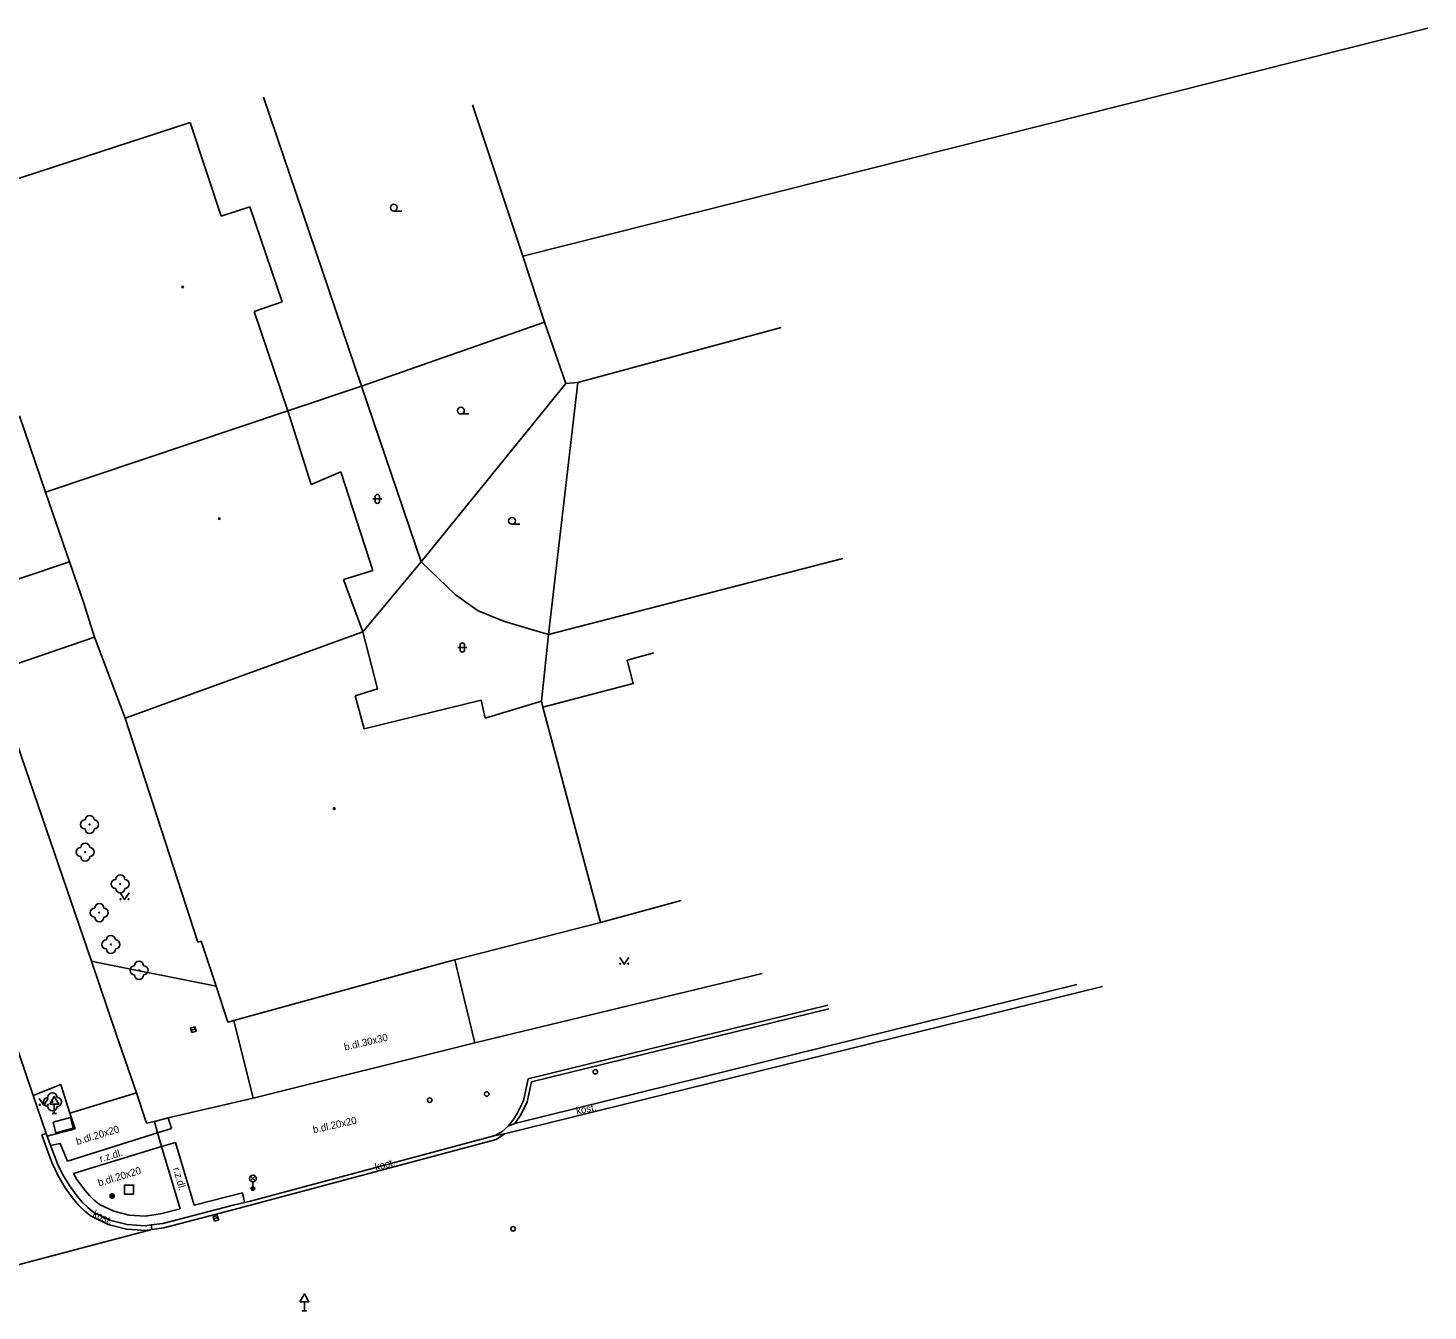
# Model space of a CAD drawing. Extents: x -599770 to -598493, y -1162076 to -1159209.
# Drawn here: x -598594.2 to -598516.7, y -1159403.7 to -1159332.7 of the extents above; entities that cross this region are included whole.
import ezdxf

# ---------------------------------------------------------------- set-up
doc = ezdxf.new("R2010")
doc.units = 0
doc.layers.add('Podklad', color=7, linetype='Continuous')

msp = doc.modelspace()

# ---------------------------------------------------------------- linework, layer by layer
at = {"layer": 'Podklad'}
for p, q in [((-598573.95, -1159342.837), (-598573.512, -1159342.837)), ((-598570.24, -1159354.067), (-598569.802, -1159354.067)), ((-598575.113, -1159358.768), (-598574.613, -1159358.768)), ((-598574.988, -1159358.643), (-598574.988, -1159358.893)), ((-598574.738, -1159358.643), (-598574.738, -1159358.893)), ((-598567.41, -1159360.168), (-598566.972, -1159360.168)), ((-598570.413, -1159366.988), (-598569.913, -1159366.988)), ((-598570.288, -1159366.863), (-598570.288, -1159367.113)), ((-598570.038, -1159366.863), (-598570.038, -1159367.113)), ((-598585.159, -1159388.167), (-598584.921, -1159388.093)), ((-598592.74, -1159392.261), (-598592.74, -1159392.77)), ((-598592.865, -1159392.77), (-598592.615, -1159392.77)), ((-598581.883, -1159396.5), (-598581.618, -1159396.235)), ((-598581.883, -1159396.235), (-598581.618, -1159396.5)), ((-598581.75, -1159396.555), (-598581.75, -1159396.93)), ((-598583.919, -1159398.607), (-598583.681, -1159398.533)), ((-598578.9, -1159403.191), (-598578.9, -1159403.7)), ((-598579.025, -1159403.7), (-598578.775, -1159403.7))]:
    msp.add_line(p, q, dxfattribs=at)
for points in [[(-598516.72, -1159332.71), (-598566.82, -1159345.34)], [(-598581.17, -1159336.54), (-598575.74, -1159352.52)], [(-598566.82, -1159345.34), (-598569.6, -1159336.96)], [(-598585.22, -1159337.93), (-598598.7, -1159342.32)], [(-598585.22, -1159337.93), (-598583.5, -1159343.12)], [(-598583.5, -1159343.12), (-598581.91, -1159342.61)], [(-598581.91, -1159342.61), (-598580.13, -1159347.87)], [(-598565.61, -1159348.98), (-598566.82, -1159345.34)], [(-598580.13, -1159347.87), (-598581.67, -1159348.4)], [(-598581.67, -1159348.4), (-598579.81, -1159353.9)], [(-598565.61, -1159348.98), (-598575.74, -1159352.52)], [(-598564.44, -1159352.38), (-598565.61, -1159348.98)], [(-598552.51, -1159349.29), (-598563.77, -1159352.33)], [(-598575.74, -1159352.52), (-598579.81, -1159353.9)], [(-598575.74, -1159352.52), (-598572.43, -1159362.24)], [(-598564.44, -1159352.38), (-598572.43, -1159362.24)], [(-598563.77, -1159352.33), (-598565.4, -1159366.26)], [(-598563.77, -1159352.33), (-598564.44, -1159352.38)], [(-598593.23, -1159358.4), (-598594.66, -1159354.17)], [(-598579.81, -1159353.9), (-598593.23, -1159358.4)], [(-598579.81, -1159353.9), (-598578.53, -1159357.96)], [(-598591.9, -1159362.24), (-598597.58, -1159364.14), (-598600.33, -1159356.14)], [(-598578.53, -1159357.96), (-598576.89, -1159357.27)], [(-598576.89, -1159357.27), (-598575.11, -1159362.72)], [(-598593.9, -1159391.77), (-598595.48, -1159387.15), (-598597.04, -1159382.59), (-598597.28, -1159381.89), (-598597.73, -1159380.57), (-598597.86, -1159380.19), (-598600.58, -1159372.23), (-598600.78, -1159371.65), (-598601.15, -1159370.57), (-598601.26, -1159370.23), (-598604.63, -1159360.36), (-598605.18, -1159358.75), (-598605.5, -1159357.81)], [(-598591.9, -1159362.24), (-598593.23, -1159358.4)], [(-598565.4, -1159366.26), (-598549.11, -1159362.06)], [(-598591.13, -1159364.48), (-598591.9, -1159362.24)], [(-598575.11, -1159362.72), (-598576.74, -1159363.22)], [(-598572.43, -1159362.24), (-598575.67, -1159366.13)], [(-598572.43, -1159362.24), (-598570.54, -1159364.07)], [(-598576.74, -1159363.22), (-598575.67, -1159366.13)], [(-598590.52, -1159366.41), (-598591.13, -1159364.48)], [(-598570.54, -1159364.07), (-598569.28, -1159364.96)], [(-598569.28, -1159364.96), (-598567.83, -1159365.54)], [(-598567.83, -1159365.54), (-598565.4, -1159366.26)], [(-598590.52, -1159366.41), (-598596.17, -1159368.35)], [(-598588.82, -1159370.89), (-598590.52, -1159366.41)], [(-598575.67, -1159366.13), (-598588.82, -1159370.89)], [(-598575.67, -1159366.13), (-598574.85, -1159369.27)], [(-598565.4, -1159366.26), (-598565.77, -1159369.96)], [(-598561.04, -1159367.68), (-598559.57, -1159367.29)], [(-598589.29, -1159388.43), (-598590.69, -1159384.34), (-598596.17, -1159368.35)], [(-598560.7, -1159368.98), (-598561.04, -1159367.68)], [(-598565.7, -1159370.29), (-598560.7, -1159368.98)], [(-598574.85, -1159369.27), (-598576.09, -1159369.66)], [(-598576.09, -1159369.66), (-598575.59, -1159371.49)], [(-598575.59, -1159371.49), (-598569.12, -1159369.9)], [(-598569.12, -1159369.9), (-598568.89, -1159370.89)], [(-598568.89, -1159370.89), (-598565.77, -1159369.96)], [(-598565.77, -1159369.96), (-598565.7, -1159370.29)], [(-598565.7, -1159370.29), (-598562.52, -1159382.21)], [(-598584.8, -1159383.29), (-598588.82, -1159370.89)], [(-598589.1, -1159380.565), (-598588.85, -1159380.94), (-598588.6, -1159380.565)], [(-598558.05, -1159380.99), (-598562.52, -1159382.21)], [(-598562.52, -1159382.21), (-598570.57, -1159384.27), (-598571.07, -1159384.4)], [(-598584.61, -1159383.23), (-598584.8, -1159383.29)], [(-598583.14, -1159387.71), (-598583.79, -1159385.72), (-598584.61, -1159383.23)], [(-598590.69, -1159384.34), (-598590.264, -1159384.427), (-598583.79, -1159385.72)], [(-598571.07, -1159384.4), (-598582.81, -1159387.62)], [(-598570.57, -1159384.27), (-598570.18, -1159385.9)], [(-598561.45, -1159384.135), (-598561.2, -1159384.51), (-598560.95, -1159384.135)], [(-598569.47, -1159388.86), (-598553.56, -1159385.02)], [(-598570.18, -1159385.9), (-598569.47, -1159388.86)], [(-598534.74, -1159385.74), (-598567.83, -1159393.89)], [(-598567.26, -1159393.32), (-598536.16, -1159385.64)], [(-598566.52, -1159390.85), (-598549.93, -1159386.77)], [(-598566.34, -1159391.02), (-598549.88, -1159386.98)], [(-598582.81, -1159387.62), (-598583.14, -1159387.71)], [(-598582.81, -1159387.62), (-598581.73, -1159391.93)], [(-598588.19, -1159391.62), (-598589.29, -1159388.43)], [(-598581.73, -1159391.93), (-598569.47, -1159388.86)], [(-598566.52, -1159390.85), (-598566.78, -1159392.07)], [(-598593.9, -1159391.77), (-598592.37, -1159391.17)], [(-598592.37, -1159391.17), (-598591.88, -1159392.75)], [(-598591.88, -1159392.75), (-598588.19, -1159391.62)], [(-598588.19, -1159391.62), (-598587.64, -1159393.3)], [(-598566.34, -1159391.02), (-598566.57, -1159392.12)], [(-598593.9, -1159391.77), (-598593.19, -1159393.87), (-598593.13, -1159394.03)], [(-598593.57, -1159391.935), (-598593.32, -1159392.31), (-598593.07, -1159391.935)], [(-598586.43, -1159393.01), (-598581.73, -1159391.93)], [(-598566.78, -1159392.07), (-598567.11, -1159392.74)], [(-598566.57, -1159392.12), (-598566.92, -1159392.84)], [(-598592.81, -1159393.26), (-598591.85, -1159393), (-598591.69, -1159393.58), (-598592.66, -1159393.85), (-598592.81, -1159393.26)], [(-598591.88, -1159392.75), (-598591.58, -1159393.62)], [(-598586.43, -1159393.01), (-598587.2, -1159393.21)], [(-598587.02, -1159393.85), (-598586.26, -1159393.6), (-598586.43, -1159393.01)], [(-598567.11, -1159392.74), (-598567.34, -1159393.13), (-598567.62, -1159393.47), (-598567.96, -1159393.76), (-598568.34, -1159393.99)], [(-598566.92, -1159392.84), (-598567.26, -1159393.32)], [(-598593.43, -1159393.95), (-598593.19, -1159393.87)], [(-598593.43, -1159393.95), (-598593.13, -1159394.79)], [(-598591.58, -1159393.62), (-598593.13, -1159394.03)], [(-598592, -1159395.41), (-598587.02, -1159393.85)], [(-598587.64, -1159393.3), (-598587.2, -1159393.21)], [(-598587.2, -1159393.21), (-598587.02, -1159393.85)], [(-598587.02, -1159393.85), (-598586.8, -1159394.6)], [(-598568.34, -1159393.99), (-598567.83, -1159393.89)], [(-598568.29, -1159394.21), (-598567.83, -1159393.89)], [(-598567.26, -1159393.32), (-598567.62, -1159393.47)], [(-598593.13, -1159394.03), (-598592.95, -1159394.55)], [(-598592.42, -1159394.43), (-598592.95, -1159394.55)], [(-598592.95, -1159394.55), (-598592.77, -1159395.03)], [(-598592, -1159395.41), (-598592.42, -1159394.43)], [(-598586.8, -1159394.6), (-598591.68, -1159396.1)], [(-598586.04, -1159394.37), (-598586.8, -1159394.6)], [(-598586.8, -1159394.6), (-598585.78, -1159398.04)], [(-598585, -1159397.85), (-598586.04, -1159394.37)], [(-598582.78, -1159398.09), (-598568.29, -1159394.21)], [(-598568.34, -1159393.99), (-598581.88, -1159397.62)], [(-598591.68, -1159397.52), (-598592.14, -1159396.89), (-598592.53, -1159396.22), (-598592.86, -1159395.52), (-598593.13, -1159394.79)], [(-598591.48, -1159397.35), (-598591.87, -1159396.82), (-598592.22, -1159396.25), (-598592.52, -1159395.65), (-598592.77, -1159395.03)], [(-598591.05, -1159397.02), (-598591.28, -1159396.72), (-598591.49, -1159396.42), (-598591.68, -1159396.1)], [(-598590.23, -1159397.81), (-598590.53, -1159397.57), (-598590.8, -1159397.31), (-598591.05, -1159397.02)], [(-598590.7, -1159398.46), (-598591.05, -1159398.17), (-598591.38, -1159397.86), (-598591.68, -1159397.52)], [(-598590.55, -1159398.25), (-598590.88, -1159397.98), (-598591.19, -1159397.68), (-598591.48, -1159397.35)], [(-598587.72, -1159398.45), (-598588.59, -1159398.4), (-598589.44, -1159398.18), (-598590.23, -1159397.81)], [(-598585, -1159397.85), (-598582.33, -1159397.17)], [(-598581.88, -1159397.62), (-598582.21, -1159397.7), (-598582.84, -1159397.84)], [(-598582.33, -1159397.17), (-598582.21, -1159397.7)], [(-598589.76, -1159398.91), (-598590.7, -1159398.46)], [(-598586.73, -1159398.85), (-598587.37, -1159398.94), (-598587.71, -1159398.98), (-598588.7, -1159398.92), (-598589.66, -1159398.68), (-598590.55, -1159398.25)], [(-598586.86, -1159398.33), (-598587.72, -1159398.45)], [(-598586.86, -1159398.33), (-598585.78, -1159398.04)], [(-598582.84, -1159397.84), (-598586.73, -1159398.85)], [(-598586.67, -1159399.1), (-598582.78, -1159398.09)], [(-598603.28, -1159403.39), (-598587.34, -1159399.19), (-598587.37, -1159398.94)], [(-598587.71, -1159399.24), (-598588.16, -1159399.21), (-598588.75, -1159399.18), (-598589.76, -1159398.91)], [(-598586.67, -1159399.1), (-598587.71, -1159399.24)]]:
    msp.add_lwpolyline(points, dxfattribs=at)
for points in [[(-598585.122, -1159388.287), (-598584.883, -1159388.212), (-598584.958, -1159387.973), (-598585.197, -1159388.048)], [(-598592.99, -1159392.261), (-598592.49, -1159392.261), (-598592.74, -1159391.828)], [(-598588.85, -1159397.23), (-598588.35, -1159397.23), (-598588.35, -1159396.73), (-598588.85, -1159396.73)], [(-598583.882, -1159398.727), (-598583.643, -1159398.652), (-598583.718, -1159398.413), (-598583.957, -1159398.488)], [(-598579.15, -1159403.191), (-598578.65, -1159403.191), (-598578.9, -1159402.758)]]:
    msp.add_lwpolyline(points, close=True, dxfattribs=at)
for centre, radius in [((-598573.95, -1159342.65), 0.188), ((-598585.64, -1159347.04), 0.045), ((-598585.64, -1159347.04), 0.0199), ((-598570.24, -1159353.88), 0.188), ((-598583.61, -1159359.86), 0.045), ((-598583.61, -1159359.86), 0.0199), ((-598567.41, -1159359.98), 0.188), ((-598577.25, -1159375.9), 0.045), ((-598577.25, -1159375.9), 0.0199), ((-598590.79, -1159376.78), 0.025), ((-598591.03, -1159378.31), 0.025), ((-598589.09, -1159380.07), 0.025), ((-598589.075, -1159380.915), 0.025), ((-598588.625, -1159380.915), 0.025), ((-598590.25, -1159381.66), 0.025), ((-598589.61, -1159383.42), 0.025), ((-598561.425, -1159384.485), 0.025), ((-598560.975, -1159384.485), 0.025), ((-598588.05, -1159384.85), 0.025), ((-598562.8, -1159390.47), 0.125), ((-598568.81, -1159391.69), 0.125), ((-598593.545, -1159392.285), 0.025), ((-598593.095, -1159392.285), 0.025), ((-598592.84, -1159392.13), 0.025), ((-598571.97, -1159392.03), 0.125), ((-598581.75, -1159396.367), 0.188), ((-598581.75, -1159396.93), 0.1), ((-598581.75, -1159396.93), 0.0723), ((-598581.75, -1159396.93), 0.0438), ((-598589.54, -1159397.34), 0.125), ((-598589.54, -1159397.34), 0.1), ((-598589.54, -1159397.34), 0.075), ((-598589.54, -1159397.34), 0.05), ((-598589.54, -1159397.34), 0.025), ((-598567.35, -1159399.15), 0.125)]:
    msp.add_circle(centre, radius, dxfattribs=at)
for centre, radius, start, end in [((-598574.863, -1159358.643), 0.125, 0, 180), ((-598574.863, -1159358.893), 0.125, 180, 0), ((-598570.163, -1159366.863), 0.125, 0, 180), ((-598570.163, -1159367.113), 0.125, 180, 0), ((-598591.04, -1159376.78), 0.25, 90, 270), ((-598590.79, -1159376.53), 0.25, 0, 180), ((-598590.54, -1159376.78), 0.25, 270, 90), ((-598590.79, -1159377.03), 0.25, 180, 0), ((-598591.28, -1159378.31), 0.25, 90, 270), ((-598591.03, -1159378.06), 0.25, 0, 180), ((-598590.78, -1159378.31), 0.25, 270, 90), ((-598591.03, -1159378.56), 0.25, 180, 0), ((-598589.34, -1159380.07), 0.25, 90, 270), ((-598589.09, -1159379.82), 0.25, 0, 180), ((-598588.84, -1159380.07), 0.25, 270, 90), ((-598589.09, -1159380.32), 0.25, 180, 0), ((-598590.5, -1159381.66), 0.25, 90, 270), ((-598590.25, -1159381.41), 0.25, 0, 180), ((-598590, -1159381.66), 0.25, 270, 90), ((-598590.25, -1159381.91), 0.25, 180, 0), ((-598589.61, -1159383.17), 0.25, 0, 180), ((-598589.86, -1159383.42), 0.25, 90, 270), ((-598589.61, -1159383.67), 0.25, 180, 0), ((-598589.36, -1159383.42), 0.25, 270, 90), ((-598588.3, -1159384.85), 0.25, 90, 270), ((-598588.05, -1159384.6), 0.25, 0, 180), ((-598587.8, -1159384.85), 0.25, 270, 90), ((-598588.05, -1159385.1), 0.25, 180, 0), ((-598593.09, -1159392.13), 0.25, 90, 270), ((-598592.84, -1159391.88), 0.25, 0, 180), ((-598592.84, -1159392.38), 0.25, 180, 0), ((-598592.59, -1159392.13), 0.25, 270, 90)]:
    msp.add_arc(centre, radius, start, end, dxfattribs=at)

# ---------------------------------------------------------------- texts
for s, rotation, p in [('b.dl.30x30', 13.32171, (-598576.65, -1159389.3)), ('kost.', 11.31727, (-598563.82, -1159392.83)), ('b.dl.20x20', 12.6891, (-598578.38, -1159393.87)), ('b.dl.20x20', 17, (-598591.47, -1159394.52)), ('r.z.dl.', 17, (-598590.17, -1159395.48)), ('kost.', 14.81161, (-598574.94, -1159395.93)), ('b.dl.20x20', 17, (-598590.26, -1159396.81)), ('r.z.dl.', 285.71668, (-598586.17, -1159395.81)), ('kost.', 334, (-598590.65, -1159398.45))]:
    msp.add_text(s, height=0.4, rotation=rotation, dxfattribs=at).set_placement(p)

doc.saveas('drawing.dxf')
